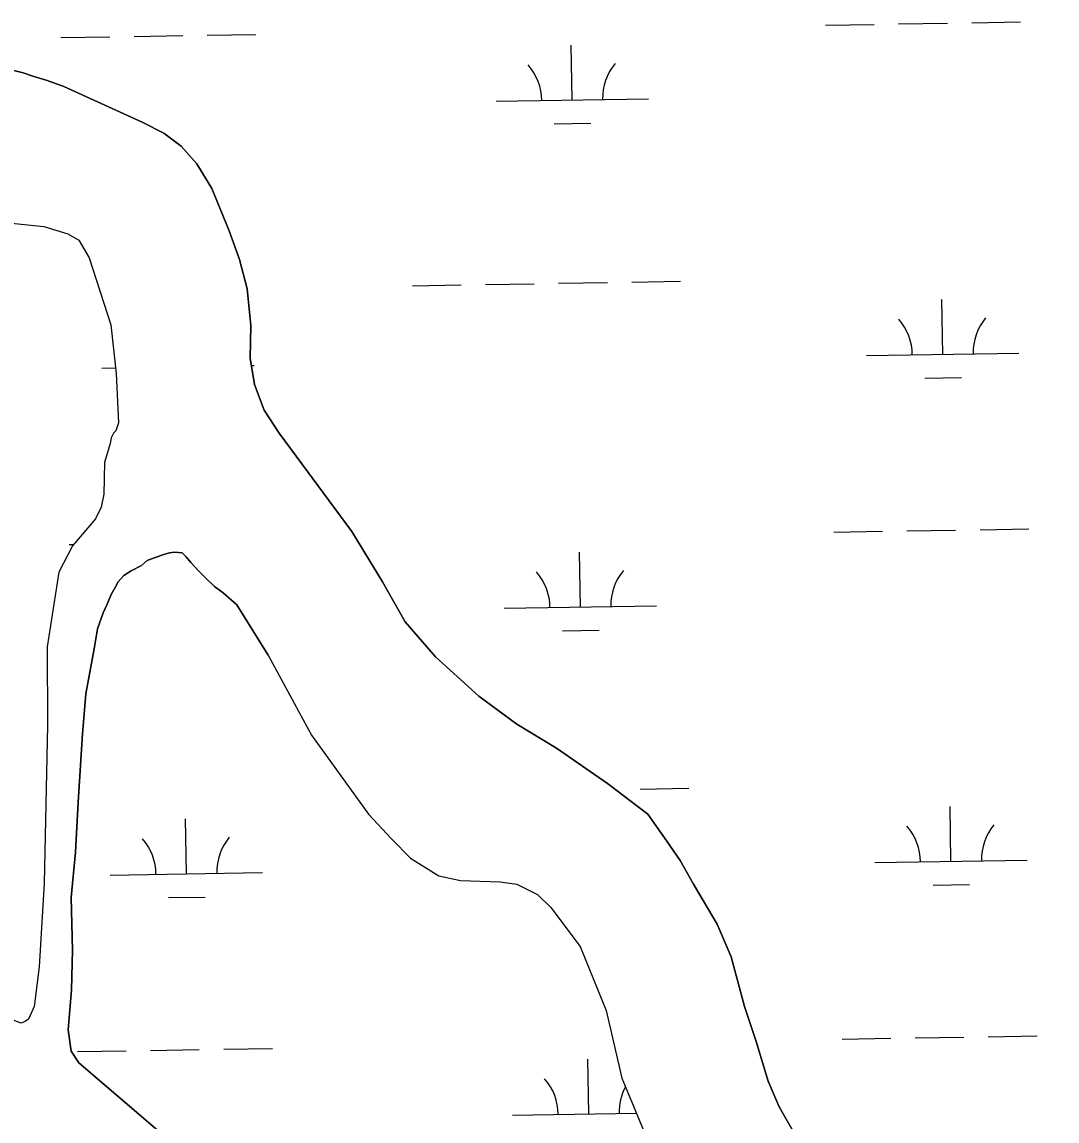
# Model space of a CAD drawing. Extents: x 3855477 to 3893699, y 299188 to 325115.
# Drawn here: x 3863358 to 3864038, y 320578 to 321300 of the extents above; entities that cross this region are included whole.
import ezdxf

# ---------------------------------------------------------------- set-up
doc = ezdxf.new("R2010")
doc.units = 0
doc.layers.add('V-TOPO-SHOR', color=7, linetype='Continuous')
doc.layers.add('V-WETL-SWMP', color=7, linetype='Continuous')

msp = doc.modelspace()

# ---------------------------------------------------------------- linework, layer by layer
at = {"layer": 'V-TOPO-SHOR'}
for points in [[(3863352.71, 321267.77), (3863358.97, 321266.17), (3863365.23, 321264.04), (3863374.09, 321261.38), (3863385.55, 321257.15), (3863437.13, 321233.89), (3863451.19, 321226.51), (3863462.63, 321218.09), (3863473.01, 321206.54), (3863482.85, 321190.3), (3863494.19, 321162.56), (3863500.87, 321143.73), (3863505.99, 321124.38), (3863508.47, 321100.34), (3863507.83, 321078.94), (3863510.87, 321061.69), (3863517.05, 321044.95), (3863526.89, 321029.75), (3863574.58, 320965.26), (3863594.77, 320932.25), (3863609.77, 320906.06), (3863629.49, 320882.98), (3863658.08, 320857.24), (3863683.04, 320838.83), (3863709.07, 320823.02), (3863742.36, 320799.86), (3863768.89, 320779.88), (3863781.32, 320762.05), (3863790.13, 320749.47), (3863798.93, 320733.76), (3863814.45, 320707.57), (3863823.73, 320686.1), (3863832.44, 320653.68), (3863840.15, 320630.66), (3863847.84, 320604.51), (3863855.06, 320587.76), (3863869.03, 320563.67)], [(3863319.29, 321170.82), (3863372.53, 321165.31), (3863388.17, 321160.53), (3863395.46, 321156.31), (3863402.18, 321144.78), (3863416.56, 321100.84), (3863420.05, 321068.97), (3863421.44, 321036.58)], [(3863421.44, 321036.58), (3863419.85, 321031.37), (3863418.27, 321029.81), (3863416.69, 321026.69), (3863416.15, 321023.03), (3863412.42, 321010.52), (3863411.79, 320989.64), (3863410.18, 320981.29), (3863406.48, 320973.48), (3863391.24, 320955.8), (3863382.27, 320938.62), (3863374.69, 320889.57), (3863374.94, 320837.87), (3863372.81, 320734.49), (3863369.38, 320679.68), (3863366.11, 320653.59), (3863362.41, 320645.25), (3863360.31, 320643.7), (3863357.7, 320642.66), (3863354.57, 320643.73), (3863347.64, 320646.69)], [(3863519.84, 320884.09), (3863499.13, 320917.1), (3863490.29, 320924.98), (3863484.57, 320929.19), (3863478.33, 320934.97), (3863474.18, 320939.17), (3863468.99, 320944.94), (3863465.88, 320948.61), (3863463.28, 320951.24), (3863458.58, 320951.79), (3863454.92, 320951.29), (3863451.27, 320950.26), (3863445.51, 320948.2), (3863440.27, 320946.14), (3863436.6, 320943.03), (3863429.79, 320939.41), (3863425.08, 320936.3), (3863421.4, 320932.14), (3863419.29, 320928.5), (3863416.66, 320923.82), (3863414.01, 320917.56), (3863411.37, 320911.83), (3863407.66, 320901.41), (3863405.5, 320888.36), (3863400.12, 320858.63), (3863397.89, 320832.53), (3863395.03, 320787.64), (3863393.29, 320754.75), (3863390.52, 320725), (3863391.38, 320690.53), (3863390.71, 320664.42), (3863388.48, 320638.32), (3863390.49, 320624.21), (3863395.54, 320616.65)], [(3863519.84, 320884.09), (3863548.28, 320831.72), (3863585.6, 320779.82), (3863600.65, 320763.55), (3863613.12, 320750.95), (3863631.85, 320739.36), (3863645.94, 320736.15), (3863672.04, 320735.49), (3863683, 320733.86), (3863696.54, 320727), (3863705.37, 320718.6), (3863724.55, 320692.91), (3863741.56, 320651.04), (3863751.77, 320606.6), (3863758.47, 320590.9), (3863777.54, 320544.84)], [(3863395.54, 320616.65), (3863447.03, 320572.48), (3863462.65, 320561.43), (3863489.2, 320544.56), (3863556.35, 320497.7), (3863657.39, 320436.55), (3863792.28, 320356.4), (3863914.63, 320274.75), (3864001.57, 320217.33), (3864063.01, 320177.29), (3864118.72, 320140.42), (3864245.25, 320058.22), (3864346.81, 319998.63)]]:
    msp.add_lwpolyline(points, dxfattribs=at)
at = {"layer": 'V-WETL-SWMP'}
for p, q in [((3863885.56, 321297.47), (3863917.56, 321297.99)), ((3863933.56, 321298.25), (3863965.55, 321298.78)), ((3863981.55, 321299.04), (3864013.55, 321299.56)), ((3863383.72, 321289.3), (3863415.72, 321289.82)), ((3863431.72, 321290.08), (3863463.71, 321290.6)), ((3863479.71, 321290.86), (3863511.71, 321291.38)), ((3863719.28, 321248.33), (3863718.69, 321284.32)), ((3863669.29, 321247.51), (3863769.27, 321249.14)), ((3863707.53, 321232.7), (3863731.53, 321233.09)), ((3863614.4, 321126.53), (3863646.4, 321127.05)), ((3863662.4, 321127.31), (3863694.39, 321127.84)), ((3863710.39, 321128.1), (3863742.39, 321128.62)), ((3863758.39, 321128.88), (3863790.38, 321129.4)), ((3863962.5, 321081.45), (3863961.91, 321117.45)), ((3863912.51, 321080.64), (3864012.49, 321082.27)), ((3863410.67, 321072.46), (3863419.65, 321072.61)), ((3863508.69, 321074.06), (3863510.65, 321074.09)), ((3863950.75, 321065.83), (3863974.75, 321066.22)), ((3863890.98, 320964.84), (3863922.98, 320965.36)), ((3863938.98, 320965.62), (3863970.97, 320966.14)), ((3863986.97, 320966.41), (3864018.97, 320966.93)), ((3863389.14, 320956.67), (3863392.02, 320956.71)), ((3863724.7, 320915.7), (3863724.11, 320951.69)), ((3863674.7, 320914.88), (3863774.69, 320916.51)), ((3863712.95, 320900.07), (3863736.95, 320900.46)), ((3863747.51, 320795.98), (3863747.81, 320795.99)), ((3863763.8, 320796.25), (3863795.8, 320796.77)), ((3863967.92, 320748.82), (3863967.33, 320784.82)), ((3863466.08, 320740.65), (3863465.49, 320776.64)), ((3863917.93, 320748.01), (3864017.91, 320749.64)), ((3863416.09, 320739.83), (3863516.07, 320741.46)), ((3863956.17, 320733.2), (3863980.17, 320733.59)), ((3863454.33, 320725.02), (3863478.33, 320725.41)), ((3863896.4, 320632.21), (3863928.4, 320632.73)), ((3863944.4, 320632.99), (3863976.39, 320633.51)), ((3863992.39, 320633.77), (3864024.39, 320634.3)), ((3863394.56, 320624.04), (3863426.56, 320624.56)), ((3863442.55, 320624.82), (3863474.55, 320625.34)), ((3863490.55, 320625.6), (3863522.54, 320626.12)), ((3863730.12, 320583.07), (3863729.53, 320619.06)), ((3863680.12, 320582.25), (3863761.5, 320583.58))]:
    msp.add_line(p, q, dxfattribs=at)
for points in [[(3863869.03, 320563.67), (3863855.06, 320587.76), (3863847.84, 320604.51), (3863840.15, 320630.66), (3863832.44, 320653.68), (3863823.73, 320686.11), (3863814.45, 320707.57), (3863798.93, 320733.76), (3863790.13, 320749.47), (3863781.32, 320762.05), (3863768.89, 320779.88), (3863742.36, 320799.86), (3863709.07, 320823.02), (3863683.04, 320838.83), (3863658.08, 320857.24), (3863629.49, 320882.98), (3863609.77, 320906.06), (3863594.77, 320932.25), (3863574.58, 320965.26), (3863526.89, 321029.75), (3863517.05, 321044.95), (3863510.87, 321061.69), (3863507.83, 321078.94), (3863508.47, 321100.35), (3863505.99, 321124.38), (3863500.87, 321143.73), (3863494.19, 321162.56), (3863482.85, 321190.3), (3863473.01, 321206.54), (3863462.63, 321218.09), (3863451.19, 321226.5), (3863437.13, 321233.89), (3863385.56, 321257.15), (3863374.09, 321261.39), (3863365.23, 321264.04), (3863358.97, 321266.17), (3863352.71, 321267.77)], [(3863319.29, 321170.82), (3863372.53, 321165.31), (3863388.17, 321160.53), (3863395.46, 321156.31), (3863402.18, 321144.78), (3863416.57, 321100.84), (3863420.05, 321068.97), (3863421.44, 321036.58), (3863419.85, 321031.37), (3863418.27, 321029.81), (3863416.69, 321026.69), (3863416.15, 321023.03), (3863412.42, 321010.52), (3863411.79, 320989.64), (3863410.18, 320981.29), (3863406.48, 320973.48), (3863391.24, 320955.8), (3863382.27, 320938.62), (3863374.69, 320889.58), (3863374.94, 320837.88), (3863372.81, 320734.49), (3863369.38, 320679.68), (3863366.11, 320653.59), (3863362.41, 320645.25), (3863360.31, 320643.7), (3863357.7, 320642.66)], [(3863395.54, 320616.65), (3863390.5, 320624.21), (3863388.48, 320638.32), (3863390.71, 320664.42), (3863391.38, 320690.53), (3863390.52, 320725), (3863393.29, 320754.75), (3863395.03, 320787.64), (3863397.89, 320832.53), (3863400.12, 320858.63), (3863405.5, 320888.36), (3863407.66, 320901.41), (3863411.37, 320911.83), (3863414.01, 320917.56), (3863416.66, 320923.81), (3863419.29, 320928.5), (3863421.4, 320932.14), (3863425.08, 320936.3), (3863429.8, 320939.41), (3863436.6, 320943.03), (3863440.28, 320946.14), (3863445.51, 320948.2), (3863451.26, 320950.26), (3863454.93, 320951.28), (3863458.58, 320951.79), (3863463.28, 320951.24), (3863465.88, 320948.61), (3863468.99, 320944.94), (3863474.18, 320939.17), (3863478.34, 320934.97), (3863484.57, 320929.19), (3863490.29, 320924.98), (3863499.13, 320917.1), (3863519.84, 320884.09), (3863548.28, 320831.72), (3863585.6, 320779.82), (3863600.65, 320763.55), (3863613.12, 320750.95), (3863631.85, 320739.36), (3863645.94, 320736.15), (3863672.04, 320735.49), (3863683, 320733.86), (3863696.54, 320727), (3863705.37, 320718.6), (3863724.55, 320692.91), (3863741.56, 320651.04), (3863751.77, 320606.6), (3863758.47, 320590.9), (3863777.54, 320544.84)], [(3864382.6, 320029.29), (3864379.44, 320024.61), (3864377.3, 320015.22), (3864375.7, 320007.92), (3864374.1, 320002.71), (3864372.52, 320000.11), (3864370.42, 319996.98), (3864366.75, 319994.39), (3864364.13, 319993.89), (3864361.52, 319993.9), (3864357.87, 319993.4), (3864346.81, 319998.63), (3864245.25, 320058.22), (3864118.72, 320140.41), (3864063.01, 320177.29), (3864001.58, 320217.33), (3863914.63, 320274.75), (3863792.28, 320356.4), (3863657.39, 320436.55), (3863556.35, 320497.7), (3863489.2, 320544.57), (3863462.65, 320561.43), (3863447.03, 320572.48), (3863395.54, 320616.65)]]:
    msp.add_lwpolyline(points, dxfattribs=at)
for centre, start, end in [((3863664.04, 321247.9), 0.16154, 41.7052), ((3863774.51, 321249.7), 140.16154, 181.7052), ((3864017.73, 321082.83), 140.16154, 181.7052), ((3863907.26, 321081.03), 0.16154, 41.7052), ((3863779.93, 320917.07), 140.16154, 181.7052), ((3863669.45, 320915.27), 0.16154, 41.7052), ((3863912.68, 320748.4), 0.16154, 41.7052), ((3864023.15, 320750.2), 140.16154, 181.7052), ((3863410.84, 320740.22), 0.16154, 41.7052), ((3863521.31, 320742.02), 140.16154, 181.7052), ((3863674.87, 320582.64), 0.16154, 41.7052), ((3863785.34, 320584.44), 152.12322, 181.7052)]:
    msp.add_arc(centre, 35.25, start, end, dxfattribs=at)

doc.saveas('drawing.dxf')
